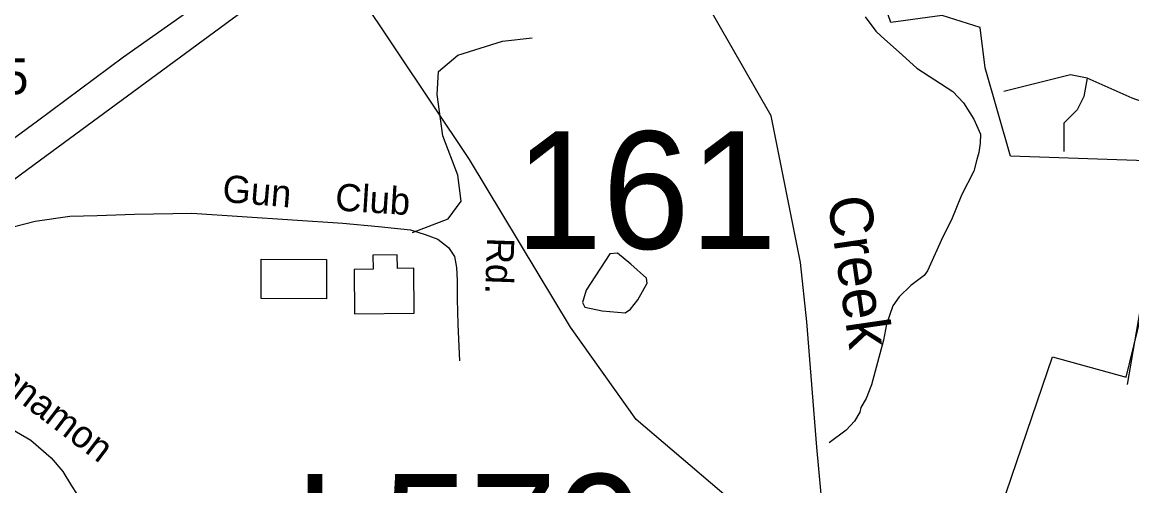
# Model space of a CAD drawing. Extents: x 1547597 to 1699558, y 810033 to 920809.
# Drawn here: x 1594126 to 1597998, y 836281 to 837899 of the extents above; entities that cross this region are included whole.
import ezdxf

# ---------------------------------------------------------------- set-up
doc = ezdxf.new("R2010")
doc.units = 0
for name, color, linetype in [('Exist Boundary Political City Limit New', 7, 'Continuous'), ('Exist Cultural Warehouse Building Footprint', 7, 'Continuous'), ('Exist Hydrographic Creek Single Shore', 7, 'Continuous'), ('Exist Hydrographic Misc Water Feature', 7, 'Continuous'), ('Exist Road Non-System Type 51', 7, 'Continuous'), ('Exist Road Non-System Type 51 Label', 7, 'Continuous'), ('Exist Road Primary Interstate Divided Center Attributed', 7, 'Continuous'), ('Exist Road Primary Interstate Structure Cantilever Sign Number Label', 7, 'Continuous'), ('Exist Road Secondary Structure Standard Bridge Number Label', 7, 'Continuous'), ('Exist Road Secondary Type 51 Attributed', 7, 'Continuous'), ('Exist Road Secondary Type 51 Label', 7, 'Continuous'), ('Exist Road Secondary Type 51 Number Label', 7, 'Continuous'), ('Map Preparation Boundary City Limit Buffer Line', 7, 'Continuous'), ('Old_Level_32', 7, 'Continuous')]:
    doc.layers.add(name, color=color, linetype=linetype)

msp = doc.modelspace()

# ---------------------------------------------------------------- linework, layer by layer
at = {"layer": 'Exist Boundary Political City Limit New'}
for points in [[(1596684.8, 836157), (1596268.5, 836512.2), (1596039.7, 836834.7), (1595686.6, 837419.7), (1595297, 838004.6), (1594895.2, 838991.8), (1594774, 840156.7), (1595029.7, 840534.5), (1595200.1, 840303), (1595504.5, 840400.5), (1595247.2, 840993.5), (1595620.3, 841272.8), (1595586.1, 841345.9), (1595522.4, 841578.9)], [(1598351.6, 837405.1), (1597574.8, 837431.2), (1597486, 837740.5), (1597468.9, 837881.2), (1597336.4, 837922.9), (1597157.6, 837898.3), (1597087.5, 838099.9), (1596995.5, 838245.7), (1596791.6, 838235.8), (1596776.2, 838532.7), (1596452.2, 838958.4), (1597520.3, 839744.5), (1597525.9, 839668.1), (1598188.4, 839707.7)], [(1597488.5, 836048.4), (1597721.5, 836731.6), (1597978.5, 836660.7), (1598083.8, 837092.5)]]:
    msp.add_lwpolyline(points, dxfattribs=at)
at = {"layer": 'Exist Cultural Warehouse Building Footprint'}
for points in [[(1595286.2, 836880.9), (1595494.5, 836883.3), (1595492.7, 837040.1), (1595435.5, 837039.4), (1595435, 837086.6), (1595350.3, 837085.7), (1595350.8, 837036.9), (1595284.4, 837036.2)], [(1594960.5, 837072.6), (1595188.4, 837071.4), (1595187.7, 836933.4), (1594959.8, 836934.6)]]:
    msp.add_lwpolyline(points, close=True, dxfattribs=at)
at = {"layer": 'Exist Hydrographic Creek Single Shore'}
msp.add_lwpolyline([(1596920.6, 836176.3), (1596899.6, 836416.3), (1596863.6, 836853.5), (1596841.5, 837060.8), (1596739.7, 837571.8), (1596462.6, 838056.7), (1596145.6, 838660.5), (1595871.6, 839391.6)], dxfattribs=at)
at = {"layer": 'Exist Hydrographic Misc Water Feature'}
for points in [[(1597067.5, 837918), (1597104.8, 837867.4), (1597123.7, 837850.5), (1597197.6, 837784.2), (1597248.4, 837739.2), (1597373.8, 837657.8), (1597411.2, 837617.2), (1597446.5, 837560.8), (1597469.7, 837508.4), (1597469.2, 837476.4), (1597464.8, 837444.5), (1597457.6, 837420), (1597447.4, 837379.3), (1597404, 837295.3), (1597369.4, 837208.9), (1597338.9, 837150.4), (1597285.3, 837031.1), (1597273.1, 837015.3), (1597226.6, 836980), (1597186.2, 836940.5), (1597163.7, 836908.8), (1597142.4, 836845.7), (1597132.1, 836789.3), (1597090, 836633.9), (1597071.3, 836586.2), (1597053, 836554.5), (1597048.7, 836538.5), (1597030.3, 836506.8), (1597001.9, 836475.2), (1596942, 836430.7)], [(1596250.3, 837054.5), (1596203.3, 837093.1), (1596176.4, 837090.9), (1596094.1, 836963.4), (1596081.7, 836920.8), (1596089.6, 836904.9), (1596149.8, 836891.8), (1596230.5, 836884.9), (1596249.1, 836897.1), (1596274.6, 836930.2), (1596306.9, 836988.4), (1596304.9, 837005.6), (1596250.3, 837054.5)]]:
    msp.add_lwpolyline(points, dxfattribs=at)
at = {"layer": 'Exist Road Non-System Type 51'}
for points in [[(1595487.7, 837165.6), (1595612.5, 837213.4), (1595658.1, 837274.2), (1595646.7, 837365.5), (1595593.5, 837502.5), (1595574.5, 837647.1), (1595578.3, 837727), (1595646.7, 837784), (1595802.5, 837833.5), (1595905.2, 837844.9)], [(1597842.5, 837704.4), (1597784.3, 837716), (1597551.8, 837657.8)], [(1597842.5, 837704.4), (1597830.8, 837640.4), (1597807.6, 837593.8), (1597761.1, 837547.3), (1597761.1, 837448.4)], [(1598384.7, 837519.5), (1598284.3, 837564.8), (1598080.8, 837605.5), (1597999.4, 837634.6), (1597842.5, 837704.4)], [(1598384.7, 837519.5), (1598377.3, 837367), (1598324.9, 837297.2), (1598179.6, 837163.4), (1598080.8, 837087.7), (1598045.9, 837006.3), (1597982, 836634)]]:
    msp.add_lwpolyline(points, dxfattribs=at)
at = {"layer": 'Exist Road Primary Interstate Divided Center Attributed'}
for points in [[(1596050.3, 838931.7), (1595772.2, 838733.3), (1595438.4, 838484.3), (1595085.3, 838220.8), (1594736, 837957.2), (1594479.2, 837777.2), (1594179.9, 837553.4), (1593789.1, 837267.5), (1593438.8, 837006.5), (1593179.8, 836801.3)], [(1593334.4, 836782.2), (1593718.9, 837071.7), (1594189.7, 837419.1), (1594858.6, 837910.5), (1595328.2, 838256.2), (1595533.3, 838398.8), (1595848.8, 838639.3), (1596089.1, 838817)]]:
    msp.add_lwpolyline(points, dxfattribs=at)
at = {"layer": 'Exist Road Secondary Type 51 Attributed'}
for points in [[(1594089.6, 837183.8), (1594171.2, 837204.6), (1594292.9, 837222.3), (1594387.7, 837224.7), (1594518.2, 837229.5), (1594718.2, 837232.4), (1595245.2, 837197.5), (1595369.2, 837185.6), (1595481.7, 837174.2), (1595532, 837158), (1595576.6, 837142.3), (1595613.7, 837112.2), (1595634.5, 837081.5), (1595642.1, 837043.3), (1595643.8, 836997.6), (1595643.8, 836932.7), (1595646.1, 836844.1), (1595652.5, 836716.7)], [(1593621.7, 836733.5), (1593702.7, 836709.8), (1593824.2, 836660.7), (1593881.1, 836620.4), (1593978.3, 836565.8), (1594070.8, 836489.9), (1594156.2, 836440), (1594227.3, 836378.3), (1594267.6, 836330.8), (1594298.5, 836281), (1594318.3, 836250.2)]]:
    msp.add_lwpolyline(points, dxfattribs=at)
at = {"layer": 'Map Preparation Boundary City Limit Buffer Line'}
for points in [[(1596684.8, 836157), (1596268.5, 836512.2), (1596039.7, 836834.7), (1595686.6, 837419.7), (1595297, 838004.6), (1594895.2, 838991.8), (1594774, 840156.7), (1595029.7, 840534.5), (1595200.1, 840303), (1595504.5, 840400.5), (1595247.2, 840993.5), (1595620.3, 841272.8), (1595586.1, 841345.9), (1595522.4, 841578.9)], [(1598351.6, 837405.1), (1597574.8, 837431.2), (1597486, 837740.5), (1597468.9, 837881.2), (1597336.4, 837922.9), (1597157.6, 837898.3), (1597087.5, 838099.9), (1596995.5, 838245.7), (1596791.6, 838235.8), (1596776.2, 838532.7), (1596452.2, 838958.4), (1597520.3, 839744.5), (1597525.9, 839668.1), (1598188.4, 839707.7)], [(1597488.5, 836048.4), (1597721.5, 836731.6), (1597978.5, 836660.7), (1598083.8, 837092.5)]]:
    msp.add_lwpolyline(points, dxfattribs=at)

# ---------------------------------------------------------------- texts
at = {"layer": 'Exist Road Non-System Type 51 Label'}
for s, rotation, p in [('Gun', 355.2131, (1594822.2, 837272.3)), ('Club', 356.3625, (1595216.3, 837242.3)), ('Rd.', 268.0005, (1595748.8, 837148.6))]:
    msp.add_text(s, height=95, rotation=rotation, dxfattribs=at).set_placement(p)
at = {"layer": 'Exist Road Primary Interstate Structure Cantilever Sign Number Label'}
msp.add_text('L579', height=410.1, dxfattribs=at).set_placement((1595077.2, 835911.7))
at = {"layer": 'Exist Road Secondary Structure Standard Bridge Number Label'}
msp.add_text('161', height=410.1, dxfattribs=at).set_placement((1595845.4, 837108.1))
at = {"layer": 'Exist Road Secondary Type 51 Label'}
msp.add_text('Kinnamon', height=95, rotation=322.679, dxfattribs=at).set_placement((1593942, 836704.5))
at = {"layer": 'Exist Road Secondary Type 51 Number Label'}
msp.add_text('1215', height=125, dxfattribs=at).set_placement((1593776.1, 837647.6))
at = {"layer": 'Old_Level_32'}
msp.add_text('Creek', height=150, rotation=278.3019, dxfattribs=at).set_placement((1596935.8, 837283.4))

doc.saveas('drawing.dxf')
